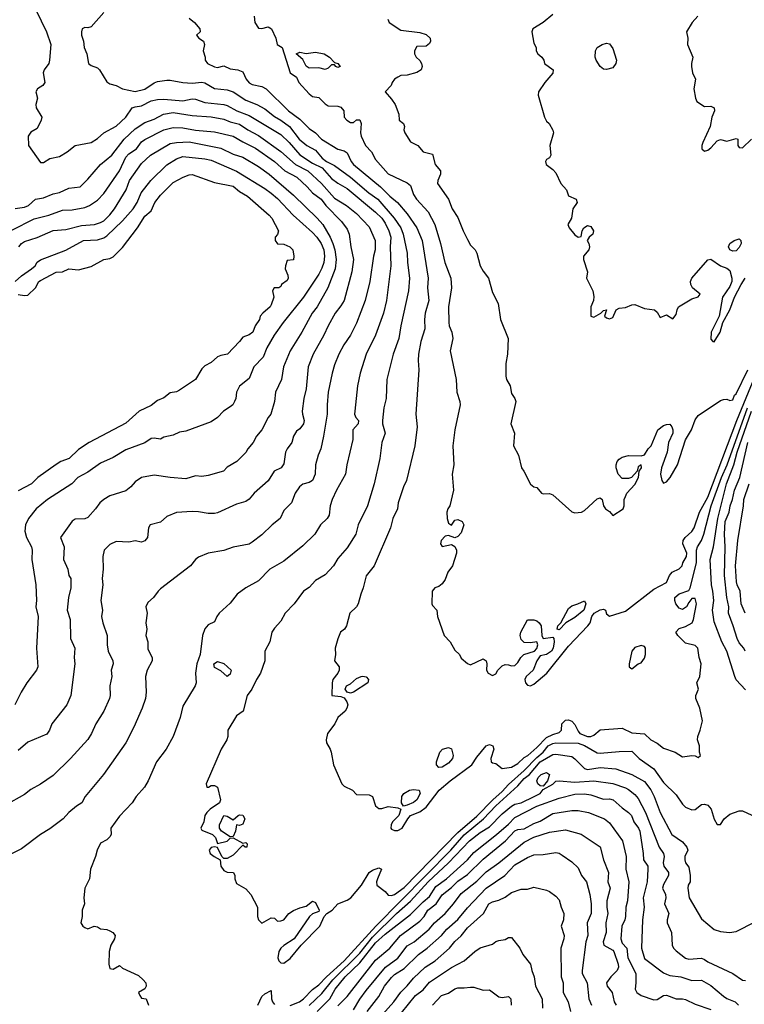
# Model space of a CAD drawing. Header units: metres. Extents: x -46681 to -43747, y -240911 to -237677.
# Tile 275 of 656: x -45335 to -45220, y -239890 to -239735. Entities that reach past the tile are written whole.
import ezdxf

# ---------------------------------------------------------------- set-up
doc = ezdxf.new("R2010")
doc.units = ezdxf.units.M
doc.layers.add('CONTOUR_INDEX', color=1, linetype='Continuous')
doc.layers.add('CONTOUR_INTER', color=3, linetype='Continuous')

msp = doc.modelspace()

# ---------------------------------------------------------------- linework, layer by layer
at = {"layer": 'CONTOUR_INDEX'}
for points, elevation in [([(-45321.6, -239733.44), (-45323.6, -239735.75), (-45324.1, -239735.9), (-45324.6, -239735.83), (-45324.99, -239736.02), (-45325.13, -239736.52), (-45325.09, -239737.02), (-45324.79, -239738.02), (-45324.68, -239739.02), (-45324.28, -239740.02), (-45323.98, -239741.52), (-45323.6, -239741.84), (-45322.6, -239742.21), (-45322.28, -239742.52), (-45321.1, -239744.41), (-45320.6, -239744.74), (-45319.6, -239745.02), (-45318.6, -239745.56), (-45316.6, -239745.95), (-45315.1, -239745.59), (-45313.6, -239744.6), (-45313.1, -239744.4), (-45311.6, -239744.19), (-45311.1, -239744.16), (-45309.1, -239744.53), (-45307.6, -239744.63), (-45306.1, -239744.48), (-45305.6, -239744.59), (-45304.1, -239745.49), (-45302.1, -239745.72), (-45301.1, -239746), (-45299.1, -239747.34), (-45297.36, -239748.02), (-45296.1, -239748.69), (-45294.6, -239749.91), (-45293.6, -239750.5), (-45292.24, -239751.52), (-45290.67, -239753.52), (-45289.48, -239754.52), (-45288.1, -239755.24), (-45287.06, -239756.52), (-45286.37, -239757.02), (-45285.1, -239757.66), (-45282.6, -239759.51), (-45279.68, -239762.02), (-45278.24, -239763.02), (-45275.67, -239766.02), (-45274.64, -239767.52), (-45274.25, -239768.52), (-45273.59, -239771.52), (-45273.55, -239773.02), (-45273.23, -239775.52), (-45273.41, -239777.52), (-45274.63, -239783.02), (-45274.94, -239785.02), (-45275.85, -239787.52), (-45276.84, -239791.52), (-45276.91, -239794.52), (-45277.3, -239796.02), (-45277.52, -239798.02), (-45277.52, -239798.52), (-45277.1, -239800.02), (-45277.64, -239801.52), (-45277.93, -239804.02), (-45278.84, -239808.02), (-45279.9, -239811.52), (-45281.36, -239814.52), (-45281.71, -239816.02), (-45283.1, -239818.15), (-45284.6, -239819.84), (-45285.26, -239821.02), (-45286.6, -239822.46), (-45288.1, -239823.31), (-45289.1, -239824.46), (-45289.99, -239825.02), (-45291.47, -239827.02), (-45292.88, -239828.52), (-45293.6, -239829.76), (-45294.6, -239830.87), (-45295.01, -239831.52), (-45295.34, -239833.02), (-45296.12, -239834.52), (-45296.14, -239836.02), (-45296.81, -239838.02), (-45297.45, -239839.02), (-45298.15, -239840.52), (-45298.89, -239841.52), (-45299.57, -239844.02), (-45300.6, -239844.77), (-45301.96, -239847.02), (-45301.99, -239848.02), (-45302.12, -239848.52), (-45303, -239850.02), (-45305.37, -239855.52), (-45305.27, -239856.02), (-45305, -239856.02), (-45304.6, -239855.78), (-45304.1, -239855.78), (-45303.6, -239856.01), (-45303.12, -239858.02), (-45303.31, -239858.52), (-45304.78, -239859.52), (-45305.27, -239860.02), (-45305.6, -239860.52), (-45305.75, -239861.52), (-45306.22, -239862.52), (-45306.1, -239862.83), (-45304.4, -239863.52), (-45303.93, -239864.02), (-45303.6, -239864.93), (-45302.1, -239864.56), (-45301.6, -239864.11), (-45301.1, -239864.07), (-45299.6, -239864.89), (-45299.1, -239864.81), (-45298.93, -239865.02), (-45298.99, -239865.52), (-45299.22, -239865.52), (-45299.6, -239865.2), (-45301.1, -239866.8), (-45302.1, -239867.32), (-45302.6, -239867.32), (-45302.94, -239867.02), (-45303.6, -239865.6), (-45304.1, -239865.46), (-45304.6, -239865.58), (-45304.9, -239866.02), (-45304.75, -239866.52), (-45304.13, -239867.02), (-45303.16, -239867.52), (-45303.08, -239868.52), (-45302.6, -239869.21), (-45302.1, -239869.46), (-45301.08, -239869.52), (-45300.85, -239870.02), (-45300.84, -239870.52), (-45300.6, -239871.27), (-45299.1, -239872.12), (-45298.34, -239873.02), (-45297.28, -239875.02), (-45297.27, -239876.52), (-45297.12, -239877.02), (-45296.6, -239877.53), (-45295.1, -239876.71), (-45294.6, -239876.76), (-45294.1, -239877.23), (-45293.6, -239877.21), (-45293.1, -239877.01), (-45292.31, -239876.02), (-45291.6, -239875.57), (-45290.6, -239875.13), (-45289.6, -239874.87), (-45288.6, -239874.09), (-45288.1, -239874.26), (-45287.51, -239875.52), (-45287.6, -239875.71), (-45288.6, -239876.06), (-45289.07, -239876.52), (-45291.5, -239880.02), (-45293.1, -239881.07), (-45293.58, -239881.52), (-45293.89, -239882.02), (-45294.08, -239883.02), (-45293.93, -239883.52), (-45293.6, -239883.82), (-45293.1, -239883.86), (-45292.1, -239883.15), (-45290.35, -239881.02), (-45287.44, -239878.02), (-45286.74, -239876.52), (-45286.33, -239876.02), (-45285.47, -239875.52), (-45284.6, -239874.49), (-45283.1, -239873.94), (-45282.53, -239873.52), (-45280.84, -239871.52), (-45279.64, -239869.52), (-45279.1, -239869.15), (-45278.1, -239868.82), (-45277.7, -239869.02), (-45278.31, -239870.52), (-45278.46, -239871.02), (-45278.43, -239871.52), (-45277.12, -239872.52), (-45276.6, -239873.13), (-45276.1, -239873.19), (-45275.6, -239873), (-45274.1, -239871.91), (-45265.6, -239863.22), (-45262.6, -239860.64), (-45260.05, -239858.02), (-45258.6, -239856.74), (-45257.6, -239855.59), (-45255.1, -239853.39), (-45253.1, -239851.36), (-45252.1, -239850.52), (-45251.33, -239849.52), (-45250.6, -239849.1), (-45250.1, -239849.01), (-45246.6, -239849.09), (-45245.6, -239849.43), (-45243.6, -239850.6), (-45243.1, -239850.65), (-45240.1, -239850.38), (-45238.1, -239850.36), (-45236.93, -239851.52), (-45234.6, -239853.15), (-45233.1, -239855.3), (-45231.1, -239857.23), (-45230.1, -239858.72), (-45229.6, -239859.19), (-45228.6, -239859.61), (-45228.1, -239859.58), (-45227.1, -239858.78), (-45226.6, -239858.72), (-45226.1, -239858.9), (-45225.57, -239859.52), (-45225.1, -239861.1), (-45224.6, -239861.93), (-45224.1, -239861.95), (-45223.5, -239861.02), (-45222.6, -239860.32), (-45221.1, -239859.8), (-45220.6, -239859.79), (-45219.1, -239860.46)], 75), ([(-45227.68, -239734.02), (-45228.58, -239735.02), (-45229.47, -239736.52), (-45229.22, -239737.52), (-45229.31, -239738.52), (-45228.44, -239740.52), (-45228.67, -239741.52), (-45228.65, -239742.02), (-45228.5, -239743.02), (-45228.05, -239744.02), (-45228.28, -239745.52), (-45228.04, -239747.02), (-45227.84, -239747.52), (-45226.6, -239748.33), (-45225.6, -239748.29), (-45225.1, -239748.52), (-45225.01, -239749.02), (-45225.46, -239750.02), (-45225.7, -239751.52), (-45226.89, -239754.02), (-45227.04, -239754.52), (-45227.01, -239755.02), (-45226.6, -239755.41), (-45226.1, -239755.26), (-45225.6, -239754.89), (-45224.6, -239753.74), (-45224.1, -239753.58), (-45223.1, -239753.84), (-45221.6, -239753.4), (-45221.35, -239753.52), (-45221.33, -239754.52), (-45221.1, -239754.82), (-45220.6, -239754.88), (-45219.18, -239753.52)], 70), ([(-45335.58, -239776.02), (-45334.6, -239775.12), (-45332.99, -239774.02), (-45332.45, -239773.52), (-45332.1, -239772.97), (-45331.6, -239772.59), (-45327.6, -239771.08), (-45324.81, -239769.52), (-45322.6, -239769.44), (-45321.6, -239769.13), (-45321.1, -239768.8), (-45318.6, -239766.4), (-45316.93, -239764.52), (-45316.32, -239763.52), (-45315.67, -239762.02), (-45314.14, -239760.02), (-45311.6, -239757.55), (-45310.1, -239756.59), (-45309.1, -239756.26), (-45305.6, -239756.6), (-45304.6, -239756.83), (-45300.6, -239758.56), (-45296.1, -239761.33), (-45295.1, -239762.06), (-45294.1, -239762.89), (-45291.62, -239765.52), (-45288.6, -239768.25), (-45287.89, -239769.02), (-45287.22, -239770.02), (-45286.78, -239771.02), (-45286.7, -239772.02), (-45286.81, -239773.02), (-45287.1, -239773.92), (-45287.6, -239774.87), (-45289.98, -239778.52), (-45293.21, -239782.52), (-45294.66, -239784.52), (-45295.79, -239786.52), (-45296.4, -239788.02), (-45297.84, -239789.52), (-45298.6, -239791.36), (-45300.1, -239792.57), (-45300.58, -239793.52), (-45300.72, -239794.52), (-45300.92, -239795.02), (-45301.2, -239795.52), (-45301.6, -239795.86), (-45302.63, -239796.52), (-45303.62, -239797.52), (-45304.6, -239798.21), (-45308.6, -239799.73), (-45309.6, -239799.86), (-45310.6, -239800.34), (-45312.1, -239800.68), (-45312.6, -239800.98), (-45313.6, -239800.83), (-45314.1, -239800.89), (-45315.1, -239801.57), (-45318.1, -239802.66), (-45320.1, -239803.85), (-45322.1, -239804.75), (-45324.1, -239806.2), (-45325.68, -239807.02), (-45326.64, -239808.02), (-45330.5, -239810.52), (-45332.27, -239812.02), (-45333.48, -239813.52), (-45333.96, -239814.52), (-45334.07, -239815.52), (-45333.82, -239816.52), (-45332.99, -239818.02), (-45332.89, -239818.52), (-45332.96, -239820.02), (-45332.31, -239824.02), (-45332.24, -239826.52), (-45332.33, -239827.52), (-45331.94, -239829.02), (-45332.24, -239834.02), (-45332.01, -239837.02), (-45332.22, -239837.52), (-45333.75, -239839.52), (-45334.66, -239841.02), (-45335.62, -239843.02)], 80), ([(-45220.1, -239840.64), (-45221.6, -239839.03), (-45221.83, -239838.52), (-45223.06, -239834.52), (-45223.85, -239833.02), (-45225.1, -239829.85), (-45225.34, -239828.02), (-45225.12, -239826.52), (-45225.27, -239825.02), (-45225.52, -239824.02), (-45225.73, -239820.02), (-45225.17, -239818.02), (-45224.48, -239813.52), (-45223.11, -239808.02), (-45221.99, -239805.02), (-45221.46, -239803.02), (-45219.15, -239796.52)], 75), ([(-45300.33, -239860.52), (-45300.1, -239860.39), (-45299.6, -239860.45), (-45299.28, -239861.02), (-45299.6, -239861.91), (-45300.1, -239862.09), (-45300.6, -239861.99), (-45300.76, -239863.02), (-45301.1, -239863.83), (-45301.6, -239863.91), (-45302.99, -239863.02), (-45303.31, -239862.52), (-45303.3, -239862.02), (-45302.6, -239860.53), (-45302.1, -239860.63), (-45301.1, -239861.21), (-45300.33, -239860.52)], 75), ([(-45282.1, -239891.27), (-45281.1, -239889.57), (-45280.1, -239888.2), (-45277.04, -239884.52), (-45275.1, -239883.09), (-45273.6, -239881.16), (-45272.49, -239880.52), (-45270.12, -239878.52), (-45269.32, -239877.52), (-45267.63, -239876.02), (-45266.29, -239874.52), (-45265.1, -239872.87), (-45262.6, -239870.93), (-45261.1, -239869.44), (-45259.1, -239868), (-45255.1, -239864.72), (-45253.6, -239863.96), (-45251.1, -239863.13), (-45248.6, -239862.78), (-45246.1, -239863.47), (-45243.1, -239865.49), (-45242.59, -239867.52), (-45241.8, -239869.52), (-45241.87, -239871.02), (-45241.54, -239872.02), (-45242.07, -239874.02), (-45242.05, -239875.02), (-45241.87, -239876.02), (-45242.2, -239877.52), (-45242.13, -239879.02), (-45242.62, -239880.52), (-45242.52, -239881.02), (-45241.1, -239881.82), (-45240.93, -239882.02), (-45240.25, -239884.02), (-45240.2, -239884.52), (-45240.41, -239885.02), (-45241.43, -239886.02), (-45242.08, -239887.02), (-45241.99, -239887.52), (-45241.19, -239888.52), (-45240.9, -239890.02), (-45240.58, -239890.52)], 80)]:
    msp.add_lwpolyline(points, dxfattribs=dict(at, elevation=elevation))
at = {"layer": 'CONTOUR_INTER'}
for points, elevation in [([(-45332.32, -239733.02), (-45330.63, -239736.52), (-45329.94, -239738.52), (-45330.14, -239741.02), (-45330.25, -239741.52), (-45331.03, -239742.52), (-45331.18, -239743.02), (-45330.92, -239744.52), (-45331.22, -239745.02), (-45332.07, -239745.52), (-45332.3, -239746.02), (-45332.06, -239747.02), (-45332.32, -239748.02), (-45332.26, -239748.52), (-45331.37, -239750.02), (-45331.47, -239750.52), (-45332.1, -239751.83), (-45333.1, -239752.38), (-45333.56, -239753.02), (-45333.46, -239754.52), (-45331.6, -239757.18), (-45331.1, -239757.22), (-45330.1, -239756.58), (-45328.6, -239756.24), (-45327.39, -239755.52), (-45326.1, -239754.48), (-45323.6, -239754.01), (-45322.6, -239753.4), (-45321.6, -239752.51), (-45319.6, -239751.42), (-45318.1, -239750.02), (-45317.1, -239748.57), (-45316.6, -239748.36), (-45315.6, -239748.22), (-45314.1, -239747.46), (-45313.1, -239747.23), (-45312.1, -239747.19), (-45309.1, -239747.43), (-45307.6, -239747.14), (-45307.1, -239747.18), (-45305.6, -239747.7), (-45302.6, -239748.01), (-45302.1, -239748.16), (-45300.52, -239749.02), (-45298.6, -239749.75), (-45293.6, -239752.74), (-45292.27, -239754.02), (-45290.6, -239755.96), (-45288.6, -239757.29), (-45287.05, -239758.02), (-45285.6, -239759.74), (-45284.6, -239760.47), (-45283.1, -239761.31), (-45278.6, -239765.07), (-45277.62, -239766.02), (-45277.1, -239766.77), (-45276.5, -239768.02), (-45276.22, -239769.02), (-45276.3, -239770.52), (-45276.19, -239773.52), (-45276.9, -239779.02), (-45277.36, -239781.02), (-45278.6, -239784.52), (-45280.08, -239787.52), (-45281.06, -239790.52), (-45281.46, -239792.52), (-45281.9, -239796.52), (-45281.92, -239797.02), (-45281.75, -239797.52), (-45281.32, -239798.02), (-45281.34, -239798.52), (-45282.22, -239799.52), (-45282.22, -239801.02), (-45283.17, -239805.02), (-45283.39, -239806.52), (-45284.79, -239809.02), (-45285.49, -239810.52), (-45285.77, -239811.52), (-45285.96, -239813.02), (-45286.27, -239813.52), (-45287.34, -239814.52), (-45288.19, -239816.02), (-45290.1, -239817.85), (-45293.1, -239820.25), (-45295.34, -239821.52), (-45297.1, -239823.4), (-45299.1, -239824.51), (-45300.5, -239825.52), (-45301.6, -239826.92), (-45303.33, -239828.52), (-45303.72, -239829.02), (-45304.1, -239829.89), (-45305.1, -239830.37), (-45305.6, -239831), (-45305.96, -239832.02), (-45306.33, -239835.02), (-45306.89, -239836.52), (-45307.07, -239838.02), (-45306.98, -239839.52), (-45307.14, -239840.02), (-45309.1, -239843.2), (-45309.51, -239845.02), (-45310.6, -239848.02), (-45311.73, -239850.02), (-45313.26, -239852.02), (-45314.58, -239855.02), (-45315.17, -239856.02), (-45316.47, -239857.52), (-45317.11, -239858.52), (-45319.1, -239860.6), (-45320.46, -239862.52), (-45320.42, -239863.52), (-45320.6, -239863.89), (-45321.1, -239864.37), (-45322.1, -239864.91), (-45322.63, -239866.02), (-45322.88, -239867.02), (-45323.67, -239869.02), (-45323.82, -239870.52), (-45324.57, -239872.02), (-45324.75, -239873.52), (-45324.62, -239874.52), (-45324.99, -239875.52), (-45325.01, -239876.52), (-45325.19, -239877.52), (-45324.91, -239878.02), (-45324.6, -239878.26), (-45324.1, -239878.44), (-45323.1, -239878.05), (-45322.6, -239878.12), (-45322.1, -239878.46), (-45321.1, -239878.57), (-45320.6, -239878.78), (-45320.17, -239879.02), (-45319.78, -239879.52), (-45319.88, -239880.02), (-45320.47, -239881.02), (-45320.71, -239882.02), (-45320.79, -239884.02), (-45320.6, -239884.71), (-45320.1, -239884.84), (-45319.1, -239884.27), (-45318.6, -239884.7), (-45316.1, -239885.86), (-45315.37, -239886.52), (-45314.95, -239887.02), (-45314.86, -239887.52), (-45315.1, -239887.97), (-45316.08, -239888.52), (-45315.9, -239889.02), (-45315.6, -239889.42), (-45314.86, -239889.52), (-45314.51, -239890.52)], 76), ([(-45308.1, -239734.38), (-45307.22, -239735.02), (-45306.38, -239736.02), (-45306.35, -239736.52), (-45306.93, -239737.02), (-45306.58, -239737.52), (-45305.8, -239738.02), (-45305.66, -239738.52), (-45305.89, -239739.52), (-45305.53, -239740.52), (-45305.54, -239741.02), (-45305.21, -239741.52), (-45304.1, -239742.06), (-45303.6, -239742.16), (-45302.6, -239741.92), (-45301.6, -239742.35), (-45300.38, -239742.52), (-45299.6, -239742.84), (-45299.05, -239744.02), (-45298.6, -239744.6), (-45298.1, -239744.86), (-45296.6, -239745.18), (-45295.91, -239745.52), (-45292.39, -239749.02), (-45290.6, -239750.36), (-45289.1, -239751.83), (-45288.1, -239752.48), (-45287.18, -239753.52), (-45284.6, -239755.11), (-45283.6, -239755.36), (-45283.1, -239755.69), (-45282.48, -239757.02), (-45282.11, -239757.52), (-45277.84, -239761.02), (-45276.35, -239762.52), (-45275.15, -239763.52), (-45273.6, -239765.3), (-45272.08, -239767.52), (-45271.23, -239769.52), (-45270.29, -239775.52), (-45270.38, -239777.02), (-45270.21, -239779.02), (-45270.76, -239781.02), (-45270.88, -239782.02), (-45270.83, -239783.52), (-45271.48, -239785.52), (-45271.82, -239787.52), (-45271.88, -239788.52), (-45271.77, -239790.02), (-45272.25, -239797.02), (-45272.01, -239799.02), (-45272.41, -239802.02), (-45273.71, -239807.52), (-45274.2, -239808.52), (-45275.02, -239811.02), (-45275.13, -239812.02), (-45275.88, -239813.52), (-45276.27, -239815.02), (-45278.82, -239821.02), (-45280.1, -239822.59), (-45280.55, -239824.52), (-45280.96, -239825.52), (-45281.34, -239827.02), (-45281.64, -239827.52), (-45282.67, -239828.52), (-45283.2, -239830.52), (-45283.5, -239831.02), (-45284.14, -239831.52), (-45284.6, -239832.57), (-45285.02, -239834.02), (-45284.96, -239835.02), (-45285.08, -239836.02), (-45284.37, -239837.02), (-45284.38, -239837.52), (-45284.6, -239838.02), (-45285.35, -239839.02), (-45285.47, -239839.52), (-45285.5, -239841.52), (-45284.1, -239841.71), (-45283.6, -239841.92), (-45283.13, -239842.52), (-45283.02, -239843.02), (-45283.13, -239843.52), (-45283.42, -239844.02), (-45284.6, -239845.02), (-45285.04, -239846.02), (-45286.21, -239847.52), (-45286.42, -239848.52), (-45286.36, -239849.02), (-45285.78, -239850.02), (-45285.63, -239850.52), (-45285.28, -239852.52), (-45283.94, -239855.52), (-45283.6, -239855.86), (-45282.27, -239856.52), (-45281.6, -239857.21), (-45279.6, -239857.26), (-45279.11, -239857.52), (-45278.6, -239858.97), (-45278.1, -239859.4), (-45277.6, -239859.39), (-45276.6, -239859.11), (-45275.1, -239859.29), (-45274.6, -239859.52), (-45274.94, -239860.52), (-45275.91, -239861.52), (-45276.14, -239862.02), (-45276.19, -239862.52), (-45276.1, -239862.68), (-45275.6, -239862.89), (-45275.1, -239862.87), (-45274.39, -239862.52), (-45273.52, -239861.02), (-45273.1, -239860.54), (-45271.6, -239859.95), (-45270.6, -239859.22), (-45268.56, -239856.52), (-45266.82, -239855.02), (-45263.38, -239852.52), (-45262.6, -239851.3), (-45261.1, -239849.5), (-45260.6, -239849.27), (-45260.08, -239849.52), (-45259.93, -239850.02), (-45260.41, -239851.52), (-45260.31, -239852.02), (-45260.1, -239852.2), (-45259.6, -239852.31), (-45258.6, -239853.07), (-45257.1, -239852.89), (-45256.1, -239852.31), (-45255.1, -239851.34), (-45254.56, -239851.02), (-45253.1, -239849.75), (-45251.6, -239848.17), (-45250.6, -239847.68), (-45249.6, -239847.41), (-45249.23, -239847.02), (-45249.18, -239846.02), (-45248.6, -239845.41), (-45248.1, -239845.37), (-45247.6, -239845.61), (-45247.1, -239846.14), (-45246.6, -239847.19), (-45246.31, -239847.52), (-45245.1, -239848), (-45244.6, -239848.02), (-45244.1, -239847.8), (-45243.1, -239846.96), (-45239.6, -239846.7), (-45238.1, -239847.45), (-45236.1, -239847.59), (-45235.1, -239848.57), (-45234.1, -239849.05), (-45233.1, -239849.89), (-45231.24, -239850.52), (-45230.1, -239851.23), (-45228.6, -239851.01), (-45228.1, -239851.08), (-45227.6, -239851.35), (-45227.23, -239851.02), (-45227.4, -239850.52), (-45227.42, -239849.52), (-45227.69, -239848.52), (-45227.67, -239848.02), (-45227.28, -239847.02), (-45226.91, -239845.52), (-45227.36, -239843.52), (-45227.99, -239842.02), (-45227.96, -239841.52), (-45227.57, -239840.52), (-45227.83, -239839.52), (-45227.33, -239838.52), (-45227.15, -239836.52), (-45227.44, -239835.52), (-45227.67, -239834.02), (-45228.1, -239833.62), (-45229.6, -239833.25), (-45230.82, -239832.02), (-45231.13, -239831.52), (-45230.6, -239830.95), (-45229.6, -239830.6), (-45228.55, -239830.02), (-45228.32, -239829.52), (-45227.88, -239827.02), (-45228.1, -239826.2), (-45228.6, -239826.18), (-45229.1, -239826.79), (-45229.47, -239827.52), (-45230.1, -239827.91), (-45230.6, -239827.7), (-45231.16, -239827.02), (-45231.32, -239826.52), (-45231.27, -239826.02), (-45230.6, -239825.46), (-45229.1, -239824.94), (-45228.85, -239824.52), (-45227.89, -239820.52), (-45227.86, -239818.52), (-45227.7, -239818.02), (-45227.09, -239817.02), (-45226.72, -239816.02), (-45225.56, -239811.52), (-45223.91, -239807.02), (-45223.02, -239805.02), (-45219.81, -239796.02)], 74), ([(-45297.83, -239734.02), (-45297.7, -239735.02), (-45297.1, -239735.93), (-45296.6, -239735.98), (-45295.6, -239735.73), (-45295.06, -239736.02), (-45294.39, -239737.52), (-45294.15, -239738.52), (-45293.39, -239739.02), (-45292.12, -239743.02), (-45291.1, -239743.71), (-45290.77, -239744.52), (-45289.1, -239746.32), (-45288.6, -239746.73), (-45287.6, -239746.9), (-45286.6, -239747.93), (-45286.1, -239748.21), (-45284.6, -239748.27), (-45284.1, -239748.43), (-45283.65, -239749.02), (-45283.58, -239750.02), (-45283.13, -239750.52), (-45282.6, -239750.84), (-45282.1, -239750.85), (-45281.6, -239750.42), (-45281.1, -239750.45), (-45280.91, -239751.02), (-45280.97, -239752.52), (-45280.87, -239753.02), (-45280.18, -239754.52), (-45279.23, -239755.52), (-45278.6, -239756.7), (-45276.6, -239758.99), (-45273.6, -239760.43), (-45273.1, -239760.84), (-45272.6, -239762.25), (-45272.15, -239763.02), (-45270.29, -239765.02), (-45269.22, -239767.02), (-45268.34, -239770.02), (-45267.68, -239773.02), (-45266.73, -239775.52), (-45266.61, -239777.02), (-45267.08, -239780.02), (-45267.04, -239782.52), (-45266.99, -239783.02), (-45266.58, -239784.02), (-45266.42, -239785.02), (-45266.8, -239787.02), (-45265.88, -239791.52), (-45265.78, -239793.52), (-45265.27, -239795.02), (-45265.22, -239795.52), (-45266.1, -239799.47), (-45266.4, -239802.02), (-45266.22, -239805.02), (-45266.5, -239806.52), (-45266.28, -239809.02), (-45266.87, -239811.52), (-45267.21, -239812.02), (-45267.36, -239812.52), (-45267.27, -239813.52), (-45267.1, -239814.24), (-45266.6, -239814.58), (-45266.1, -239813.77), (-45265.6, -239813.66), (-45264.92, -239814.02), (-45264.66, -239814.52), (-45265.1, -239815.81), (-45265.6, -239816.38), (-45266.1, -239816.58), (-45267.1, -239816.19), (-45267.6, -239816.32), (-45268.23, -239817.02), (-45268.35, -239817.52), (-45268.1, -239817.94), (-45266.6, -239817.62), (-45266.1, -239817.98), (-45265.84, -239818.52), (-45265.84, -239819.02), (-45266.46, -239821.02), (-45267.21, -239822.02), (-45267.6, -239823.16), (-45268.1, -239823.88), (-45268.6, -239824.27), (-45269.23, -239824.52), (-45269.66, -239825.02), (-45269.69, -239827.02), (-45269.6, -239827.29), (-45268.95, -239828.02), (-45268.8, -239829.02), (-45267.74, -239832.02), (-45266.84, -239833.02), (-45266.1, -239834.36), (-45265.35, -239835.02), (-45265.1, -239835.61), (-45264.1, -239836.46), (-45263.6, -239836.67), (-45261.6, -239835.72), (-45261.15, -239836.02), (-45261.04, -239836.52), (-45261.07, -239837.52), (-45260.82, -239838.02), (-45260.1, -239838.35), (-45259.6, -239838.11), (-45259.26, -239837.52), (-45258.6, -239836.86), (-45258.1, -239836.65), (-45257.6, -239836.66), (-45257.1, -239836.83), (-45256.6, -239836.78), (-45256.1, -239836.3), (-45255.65, -239835.52), (-45255.19, -239835.02), (-45253.49, -239834.52), (-45253.1, -239834.09), (-45252.95, -239833.52), (-45253.1, -239833.03), (-45254.1, -239833.2), (-45255.1, -239833.12), (-45255.6, -239832.69), (-45255.77, -239832.02), (-45255.62, -239831.52), (-45254.6, -239829.56), (-45253.6, -239829.54), (-45253.1, -239829.73), (-45252.75, -239830.02), (-45252.44, -239830.52), (-45252.3, -239832.02), (-45252.1, -239832.5), (-45250.6, -239832.3), (-45250.42, -239832.52), (-45250.38, -239833.02), (-45250.51, -239834.02), (-45250.77, -239834.52), (-45251.6, -239835.02), (-45252.6, -239835.27), (-45253.09, -239836.02), (-45253.68, -239837.52), (-45254.79, -239838.52), (-45255.02, -239839.02), (-45254.93, -239839.52), (-45254.6, -239839.92), (-45254.1, -239839.99), (-45253.6, -239839.75), (-45251.51, -239838.02), (-45248.1, -239833.74), (-45245.04, -239830.52), (-45244.7, -239830.02), (-45244.42, -239829.02), (-45244.04, -239828.52), (-45243.1, -239827.96), (-45242.6, -239827.85), (-45242.24, -239828.02), (-45242.1, -239828.59), (-45241.6, -239829), (-45239.1, -239828.2), (-45234.6, -239824.7), (-45232.6, -239823.64), (-45232.13, -239822.52), (-45231.71, -239822.02), (-45230.6, -239821.51), (-45230.15, -239821.02), (-45230.04, -239820.52), (-45229.44, -239819.52), (-45229.4, -239819.02), (-45230.02, -239817.52), (-45229.96, -239817.02), (-45229.68, -239816.52), (-45228.6, -239815.58), (-45228.25, -239815.02), (-45227.4, -239812.52), (-45226.1, -239810.15), (-45221.48, -239798.02), (-45217.15, -239787.52)], 73), ([(-45250.6, -239733.8), (-45252.1, -239735.05), (-45253.74, -239736.02), (-45253.89, -239736.52), (-45253.6, -239738.3), (-45253.24, -239739.02), (-45253.21, -239739.52), (-45252.98, -239740.02), (-45252.32, -239740.52), (-45252.02, -239741.02), (-45251.91, -239741.52), (-45250.51, -239742.52), (-45250.6, -239743.04), (-45251.87, -239744.52), (-45252.85, -239746.02), (-45252.89, -239746.52), (-45251.91, -239750.02), (-45251.6, -239750.64), (-45251.14, -239751.02), (-45250.6, -239752.1), (-45250.5, -239752.52), (-45251.05, -239754.52), (-45250.88, -239756.02), (-45251.1, -239756.43), (-45251.6, -239756.71), (-45251.77, -239757.02), (-45251.66, -239757.52), (-45250.6, -239758.29), (-45250.1, -239758.84), (-45249.33, -239760.52), (-45248.44, -239761.52), (-45248.1, -239762.47), (-45246.88, -239763.02), (-45246.73, -239763.52), (-45247.4, -239764.52), (-45247.63, -239766.02), (-45248.2, -239767.02), (-45247.98, -239767.52), (-45247.1, -239768.65), (-45246.6, -239769.02), (-45246.1, -239768.89), (-45245.94, -239768.02), (-45245.7, -239767.52), (-45245.1, -239767.15), (-45244.6, -239767.32), (-45244.13, -239768.02), (-45244.28, -239768.52), (-45244.85, -239769.02), (-45245.17, -239769.52), (-45244.88, -239770.02), (-45244.79, -239770.52), (-45244.88, -239771.02), (-45245.74, -239772.02), (-45245.74, -239772.52), (-45245.13, -239774.52), (-45245.25, -239775.52), (-45244.28, -239777.52), (-45244.1, -239778.39), (-45244.15, -239779.02), (-45244.58, -239780.02), (-45244.6, -239781.52), (-45244.1, -239781.68), (-45242.99, -239781.02), (-45242.6, -239780.59), (-45242.1, -239780.51), (-45242.41, -239781.52), (-45242.1, -239781.79), (-45241.6, -239781.92), (-45241.1, -239781.74), (-45240.55, -239780.52), (-45240.1, -239780.24), (-45239.1, -239780.13), (-45238.1, -239779.72), (-45237.6, -239779.65), (-45236.1, -239780.29), (-45234.5, -239780.52), (-45234.1, -239780.9), (-45233.6, -239781.7), (-45232.6, -239781.32), (-45231.6, -239781.92), (-45231.1, -239781.27), (-45230.95, -239780.52), (-45230.71, -239780.02), (-45228.6, -239778.79), (-45227.6, -239778.44), (-45227.28, -239778.02), (-45228.5, -239777.02), (-45228.77, -239776.52), (-45228.8, -239776.02), (-45228.6, -239775.52), (-45226.1, -239772.58), (-45225.6, -239772.47), (-45224.1, -239773.56), (-45223.1, -239773.92), (-45222.6, -239774.3), (-45222.28, -239775.52), (-45222.31, -239776.02), (-45222.6, -239776.84), (-45223.75, -239778.52), (-45224.31, -239781.52), (-45225.54, -239784.02), (-45225.6, -239785.15), (-45225.3, -239785.52), (-45225.1, -239785.58), (-45224.11, -239784.02), (-45223.71, -239782.52), (-45222.6, -239780.49), (-45221.85, -239778.52), (-45220.82, -239776.52), (-45220.15, -239775.52)], 71), ([(-45276.69, -239734.52), (-45276.45, -239735.02), (-45274.6, -239736.25), (-45271.6, -239736.63), (-45270.6, -239736.92), (-45270, -239737.52), (-45269.92, -239738.02), (-45270.1, -239738.35), (-45270.6, -239738.78), (-45272.1, -239738.83), (-45272.47, -239739.52), (-45272.45, -239740.02), (-45272.21, -239740.52), (-45271.6, -239741.04), (-45271.36, -239741.52), (-45271.27, -239742.02), (-45271.42, -239742.52), (-45272.1, -239742.93), (-45273.6, -239743.38), (-45274.6, -239743.42), (-45275.1, -239743.67), (-45275.6, -239744.02), (-45275.99, -239744.52), (-45276.14, -239745.02), (-45277.1, -239746.02), (-45276.1, -239747.15), (-45275.51, -239748.02), (-45274.94, -239749.52), (-45274.9, -239750.52), (-45274.22, -239751.02), (-45274.03, -239751.52), (-45274.15, -239752.02), (-45273.99, -239752.52), (-45273.1, -239753.94), (-45271.94, -239754.52), (-45271.1, -239755.49), (-45269.6, -239755.89), (-45269.19, -239757.52), (-45268.32, -239758.52), (-45268.32, -239759.02), (-45268.77, -239760.02), (-45268.81, -239760.52), (-45267.06, -239763.02), (-45266.48, -239764.52), (-45265.6, -239765.88), (-45264.78, -239768.02), (-45264.1, -239769.4), (-45263.6, -239770.28), (-45262.87, -239771.02), (-45262.6, -239771.52), (-45262.06, -239773.52), (-45261.6, -239774.41), (-45260.78, -239775.52), (-45260.1, -239777.78), (-45259.23, -239779.52), (-45258.84, -239782.02), (-45257.65, -239785.02), (-45257.73, -239787.52), (-45258.03, -239789.02), (-45258.04, -239791.02), (-45257.91, -239791.52), (-45257.34, -239792.52), (-45257.1, -239793.73), (-45256.57, -239794.52), (-45256.45, -239795.02), (-45257.22, -239798.52), (-45256.65, -239800.02), (-45256.78, -239802.02), (-45256, -239803.52), (-45255.55, -239805.52), (-45255.16, -239806.02), (-45254.1, -239808.1), (-45253.6, -239808.49), (-45253.1, -239808.64), (-45252.37, -239809.52), (-45252.1, -239809.62), (-45251.1, -239809.55), (-45250.6, -239809.77), (-45247.6, -239812.45), (-45247.1, -239812.64), (-45246.07, -239812.52), (-45245.6, -239812.28), (-45243.6, -239810.42), (-45243.1, -239810.28), (-45242.76, -239810.52), (-45242.6, -239811.53), (-45242.25, -239812.02), (-45241.6, -239812.44), (-45241.1, -239813.05), (-45239.47, -239812.02), (-45239.32, -239811.52), (-45239.29, -239810.52), (-45239.12, -239810.02), (-45238.86, -239809.52), (-45237.6, -239808.13), (-45237.05, -239807.02), (-45236.95, -239806.02), (-45236.57, -239805.52), (-45236.6, -239805.02), (-45237.1, -239805.33), (-45237.26, -239806.02), (-45238.17, -239807.02), (-45238.6, -239807.22), (-45239.6, -239807.18), (-45240.27, -239806.52), (-45240.56, -239805.52), (-45240.58, -239805.02), (-45240.43, -239804.52), (-45240.1, -239804.14), (-45239.6, -239803.82), (-45238.6, -239803.53), (-45236.6, -239803.6), (-45236.1, -239803.43), (-45235.53, -239802.52), (-45235.05, -239802.02), (-45233.96, -239799.52), (-45233.1, -239798.82), (-45232.6, -239798.64), (-45232.1, -239798.62), (-45231.75, -239799.02), (-45231.59, -239799.52), (-45231.61, -239800.02), (-45232.32, -239801.52), (-45232.52, -239803.02), (-45233.41, -239805.52), (-45233.57, -239806.52), (-45233.37, -239807.52), (-45233.1, -239807.94), (-45232.6, -239807.71), (-45232.01, -239807.02), (-45230.88, -239805.02), (-45229.6, -239801.07), (-45228.68, -239799.52), (-45228.1, -239797.93), (-45227.6, -239797.24), (-45224.1, -239794.85), (-45223.6, -239794.67), (-45223.1, -239794.65), (-45222.6, -239794.86), (-45222.1, -239794.76), (-45221.84, -239794.02), (-45221.6, -239793.78), (-45219.74, -239790.02)], 72), ([(-45242.76, -239738.52), (-45242.1, -239738.29), (-45241.6, -239738.44), (-45241.1, -239739.16), (-45240.5, -239741.02), (-45240.6, -239741.55), (-45241.1, -239742.23), (-45242.1, -239742.48), (-45242.6, -239742.4), (-45243.1, -239741.98), (-45243.72, -239741.02), (-45243.87, -239740.52), (-45243.82, -239739.52), (-45243.59, -239739.02), (-45242.76, -239738.52)], 71), ([(-45291.15, -239740.02), (-45290.6, -239739.76), (-45289.6, -239739.94), (-45288.1, -239739.71), (-45286.75, -239740.02), (-45285.87, -239740.52), (-45285.1, -239741.37), (-45284.6, -239741.51), (-45284.23, -239742.02), (-45284.6, -239742.17), (-45284.91, -239742.02), (-45285.1, -239741.75), (-45285.6, -239741.75), (-45286.1, -239742.27), (-45286.6, -239742.49), (-45287.6, -239742.21), (-45289.1, -239742.27), (-45289.6, -239741.94), (-45290.1, -239740.91), (-45291.15, -239740.02)], 73), ([(-45335.6, -239764.46), (-45334.1, -239764.27), (-45333.5, -239764.02), (-45332.4, -239763.02), (-45331.1, -239762.76), (-45329.6, -239762.13), (-45328.6, -239761.95), (-45327.1, -239761.28), (-45325.34, -239761.02), (-45324.1, -239759.83), (-45322.1, -239757.53), (-45320.29, -239756.02), (-45318.35, -239753.52), (-45316.6, -239751.87), (-45315.1, -239750.88), (-45313.6, -239750.32), (-45312.12, -239749.52), (-45310.6, -239749.3), (-45307.6, -239749.77), (-45304.6, -239749.95), (-45302.6, -239750.34), (-45301.6, -239750.76), (-45300.1, -239751.11), (-45298.82, -239752.02), (-45297.1, -239752.93), (-45293.6, -239755.47), (-45291.26, -239757.52), (-45289.33, -239758.52), (-45287.17, -239760.52), (-45285.1, -239762.83), (-45283.21, -239764.02), (-45281.6, -239765.26), (-45279.6, -239767.35), (-45278.66, -239769.52), (-45278.68, -239771.02), (-45278.96, -239772.02), (-45279.53, -239776.02), (-45280.26, -239779.02), (-45281.6, -239782.63), (-45282.58, -239784.52), (-45283.62, -239786.02), (-45284.43, -239787.52), (-45285.1, -239789.2), (-45285.46, -239790.52), (-45286.08, -239793.52), (-45286.28, -239795.52), (-45286.28, -239797.02), (-45286.86, -239800.52), (-45287.28, -239802.52), (-45287.7, -239803.52), (-45288.11, -239805.02), (-45288.16, -239806.52), (-45288.6, -239807.51), (-45289.1, -239807.85), (-45290.1, -239808.11), (-45290.63, -239808.52), (-45291.31, -239809.52), (-45291.91, -239811.02), (-45293.1, -239812.28), (-45293.7, -239813.52), (-45294.96, -239814.52), (-45296.6, -239816.12), (-45298.1, -239817.28), (-45298.6, -239817.6), (-45301.1, -239818.05), (-45302.6, -239818.59), (-45305.1, -239818.99), (-45306.6, -239819.63), (-45307.08, -239820.02), (-45307.88, -239821.02), (-45312.6, -239824.64), (-45313.01, -239825.02), (-45313.7, -239826.02), (-45314.6, -239826.8), (-45314.91, -239827.52), (-45314.71, -239828.52), (-45314.93, -239830.02), (-45314.8, -239831.02), (-45314.91, -239832.02), (-45314.64, -239833.02), (-45314.6, -239834.2), (-45313.94, -239835.52), (-45313.93, -239836.02), (-45314.73, -239837.52), (-45315, -239838.52), (-45314.86, -239841.02), (-45315, -239842.02), (-45315.52, -239843.52), (-45316.81, -239846.52), (-45318.07, -239849.02), (-45321.65, -239854.02), (-45324.5, -239857.52), (-45325.06, -239858.52), (-45325.92, -239859.02), (-45327.1, -239860.03), (-45328.01, -239861.02), (-45330.1, -239862.62), (-45331.6, -239863.55), (-45334.6, -239865.77), (-45336.6, -239866.8)], 77), ([(-45336.1, -239767.89), (-45332.6, -239766.11), (-45330.26, -239765.52), (-45328.1, -239764.73), (-45326.6, -239764.67), (-45324.6, -239764.31), (-45323.84, -239764.02), (-45322.6, -239763.15), (-45321.6, -239762.09), (-45319.1, -239758.52), (-45318.1, -239756.37), (-45317.6, -239755.81), (-45316.43, -239755.02), (-45315.6, -239753.94), (-45315.1, -239753.54), (-45312.1, -239752), (-45310.6, -239751.67), (-45309.1, -239751.7), (-45307.1, -239752.07), (-45304.1, -239752.35), (-45301.13, -239753.02), (-45299.6, -239753.95), (-45297.6, -239754.91), (-45294.58, -239757.02), (-45292.94, -239758.52), (-45291.07, -239759.52), (-45289.42, -239761.02), (-45288.56, -239762.02), (-45287.2, -239763.02), (-45286.49, -239764.02), (-45284, -239766.52), (-45283.1, -239767.75), (-45282.76, -239768.52), (-45282.54, -239770.52), (-45282.11, -239772.52), (-45282.34, -239774.52), (-45283.6, -239779.02), (-45284.1, -239779.89), (-45284.98, -239781.02), (-45286.1, -239783.03), (-45286.79, -239784.52), (-45288.48, -239787.52), (-45289.25, -239789.52), (-45289.59, -239793.02), (-45289.94, -239794.52), (-45290.2, -239796.52), (-45290.19, -239797.02), (-45289.88, -239798.02), (-45289.98, -239798.52), (-45290.6, -239799.33), (-45291.1, -239799.71), (-45291.6, -239800.51), (-45291.83, -239801.52), (-45292.6, -239802.5), (-45292.84, -239803.02), (-45293.1, -239804.89), (-45293.54, -239805.52), (-45294.65, -239806.02), (-45295.6, -239807.54), (-45297.83, -239809.52), (-45298.6, -239810.49), (-45299.1, -239810.81), (-45300.6, -239811.28), (-45303.6, -239812.63), (-45304.1, -239812.72), (-45305.1, -239812.74), (-45306.6, -239812.46), (-45307.6, -239812.41), (-45310.1, -239812.6), (-45311.6, -239813.23), (-45312.6, -239814.1), (-45314.26, -239814.52), (-45314.51, -239815.02), (-45314.68, -239816.52), (-45315.1, -239817.08), (-45315.6, -239817.26), (-45316.6, -239817.07), (-45317.6, -239817.27), (-45319.6, -239817.14), (-45320.6, -239817.63), (-45321.5, -239818.52), (-45321.71, -239819.52), (-45321.67, -239821.52), (-45321.86, -239823.02), (-45321.75, -239824.02), (-45322.05, -239826.52), (-45321.79, -239828.02), (-45321.96, -239829.02), (-45321.74, -239830.02), (-45321.04, -239832.02), (-45321.04, -239833.52), (-45320.87, -239834.52), (-45320.14, -239836.02), (-45320.12, -239836.52), (-45320.41, -239837.52), (-45320.29, -239838.52), (-45320.6, -239840.02), (-45320.56, -239841.52), (-45320.66, -239842.02), (-45321.6, -239844.02), (-45322.84, -239846.02), (-45323.51, -239847.52), (-45324.1, -239848.47), (-45326.87, -239851.52), (-45329.6, -239854.17), (-45331.6, -239855.57), (-45333.1, -239856.38), (-45334.1, -239857.21), (-45337.1, -239858.88)], 78), ([(-45335.02, -239770.52), (-45334.6, -239769.99), (-45334.1, -239769.72), (-45332.1, -239769.08), (-45329.6, -239767.94), (-45327.6, -239767.82), (-45325.1, -239767.15), (-45323.07, -239767.02), (-45322.1, -239766.71), (-45321.6, -239766.4), (-45320.6, -239765.49), (-45319.88, -239764.52), (-45318.06, -239761.52), (-45317.54, -239760.02), (-45315.6, -239757.36), (-45314.2, -239756.02), (-45311.1, -239754.21), (-45310.1, -239754.02), (-45308.1, -239753.94), (-45303.1, -239754.95), (-45301.1, -239755.88), (-45299.6, -239756.33), (-45297.1, -239757.81), (-45295.43, -239759.02), (-45291.6, -239762.34), (-45287.84, -239766.02), (-45286.97, -239767.02), (-45285.8, -239769.02), (-45285.36, -239770.02), (-45285.04, -239771.02), (-45284.84, -239772.52), (-45285.02, -239774.02), (-45286.16, -239777.02), (-45287.87, -239780.02), (-45288.66, -239781.02), (-45290.25, -239784.02), (-45292.11, -239787.02), (-45293.19, -239789.52), (-45293.47, -239791.52), (-45294.41, -239793.52), (-45294.6, -239795.02), (-45295.19, -239797.02), (-45295.6, -239797.55), (-45296.6, -239799.47), (-45297.42, -239800.52), (-45297.94, -239801.52), (-45298.79, -239802.52), (-45299.1, -239803.07), (-45300.56, -239804.52), (-45302.1, -239805.42), (-45302.68, -239806.02), (-45305.1, -239806.71), (-45306.1, -239806.86), (-45307.1, -239806.79), (-45308.6, -239807.23), (-45311.1, -239807.04), (-45313.6, -239806.65), (-45315.6, -239807.06), (-45316.6, -239807.72), (-45317.29, -239808.52), (-45318.1, -239809.16), (-45320.6, -239809.96), (-45321.6, -239810.52), (-45322.22, -239811.02), (-45322.91, -239812.02), (-45324.1, -239813.35), (-45324.6, -239813.56), (-45326.1, -239813.64), (-45326.6, -239813.96), (-45328.42, -239816.52), (-45327.83, -239818.02), (-45327.94, -239820.02), (-45327.28, -239821.52), (-45327.12, -239822.52), (-45326.78, -239823.02), (-45326.8, -239824.52), (-45327.17, -239826.02), (-45327.39, -239828.02), (-45326.9, -239829.52), (-45326.86, -239832.52), (-45326.14, -239834.02), (-45326.26, -239835.52), (-45326.15, -239836.52), (-45326.79, -239841.52), (-45327.45, -239843.02), (-45329.79, -239846.02), (-45330.19, -239847.02), (-45330.6, -239847.63), (-45333.6, -239848.9), (-45335.1, -239850.23)], 79), ([(-45335.1, -239778.09), (-45334.1, -239778.26), (-45333.6, -239778.17), (-45332.39, -239777.02), (-45331.83, -239776.02), (-45331.6, -239775.86), (-45329.1, -239774.53), (-45328.1, -239774.48), (-45327.1, -239774), (-45325.6, -239774.16), (-45323.6, -239773.67), (-45321.6, -239772.53), (-45320.6, -239772.38), (-45320.1, -239772.1), (-45318.6, -239770.62), (-45316.26, -239767.52), (-45315.1, -239765.67), (-45314.1, -239764.84), (-45313.52, -239763.52), (-45312.6, -239762.38), (-45310.6, -239760.35), (-45309.05, -239759.52), (-45308.1, -239759.13), (-45307.6, -239759.09), (-45304.1, -239760.37), (-45301.1, -239760.92), (-45300.1, -239761.77), (-45298.84, -239762.52), (-45295.43, -239765.52), (-45295.03, -239766.02), (-45293.94, -239768.02), (-45294.1, -239768.61), (-45294.5, -239769.02), (-45294.47, -239769.52), (-45294.1, -239770.06), (-45293.1, -239770.1), (-45292.19, -239770.52), (-45291.71, -239771.02), (-45291.54, -239772.02), (-45291.6, -239772.59), (-45292.6, -239772.7), (-45292.85, -239773.52), (-45292.89, -239774.02), (-45292.46, -239775.02), (-45292.44, -239775.52), (-45292.6, -239775.89), (-45293.51, -239776.52), (-45293.6, -239776.8), (-45293.89, -239777.02), (-45294.63, -239777.02), (-45294.9, -239777.52), (-45294.7, -239778.52), (-45295.1, -239779.7), (-45295.27, -239780.02), (-45296.45, -239781.02), (-45296.84, -239781.52), (-45296.97, -239782.02), (-45297.65, -239783.02), (-45298.04, -239784.02), (-45298.6, -239784.45), (-45299.6, -239784.84), (-45300.1, -239785.52), (-45302.03, -239787.52), (-45303.1, -239787.71), (-45303.6, -239787.95), (-45304.6, -239788.82), (-45305.6, -239789.35), (-45306.1, -239789.84), (-45307.08, -239791.52), (-45309.6, -239793.24), (-45310.1, -239793.49), (-45311.1, -239793.66), (-45312.1, -239794.44), (-45313.1, -239794.83), (-45314.1, -239795.65), (-45316, -239796.52), (-45318.1, -239798.46), (-45323.88, -239801.52), (-45325.6, -239802.63), (-45327.03, -239804.02), (-45328.37, -239804.52), (-45329.1, -239804.97), (-45332.01, -239807.02), (-45333.01, -239808.02), (-45335.1, -239809.15)], 81), ([(-45221.93, -239769.52), (-45221.1, -239769.27), (-45220.86, -239769.52), (-45220.83, -239770.02), (-45221.1, -239770.64), (-45221.6, -239771.17), (-45222.1, -239771.24), (-45222.62, -239771.02), (-45222.83, -239770.52), (-45222.62, -239770.02), (-45221.93, -239769.52)], 71), ([(-45220.17, -239834.52), (-45220.39, -239834.02), (-45221.1, -239833.19), (-45221.46, -239832.52), (-45222.05, -239830.52), (-45222.83, -239828.52), (-45222.78, -239827.52), (-45223.09, -239826.02), (-45223.44, -239822.52), (-45223.36, -239818.02), (-45223.45, -239816.02), (-45223.32, -239814.02), (-45222.68, -239812.52), (-45222.53, -239811.52), (-45222.17, -239810.52), (-45221.85, -239809.02), (-45221, -239807.02), (-45219.78, -239801.52)], 76), ([(-45220.17, -239828.52), (-45220.79, -239827.02), (-45220.97, -239825.02), (-45221.44, -239824.02), (-45221.53, -239823.52), (-45221.68, -239821.02), (-45221.36, -239817.02), (-45220.42, -239811.52), (-45220.41, -239810.52), (-45219.52, -239808.02)], 77), ([(-45246.62, -239827.02), (-45245.6, -239826.55), (-45245.35, -239827.02), (-45245.71, -239828.02), (-45247.1, -239829.2), (-45248.53, -239830.02), (-45249.6, -239831.15), (-45249.92, -239831.02), (-45249.78, -239830.52), (-45249.33, -239830.02), (-45248.1, -239827.74), (-45247.6, -239827.34), (-45246.62, -239827.02)], 73), ([(-45237.6, -239833.92), (-45238.11, -239834.52), (-45238.52, -239836.52), (-45238.54, -239837.02), (-45238.1, -239837.32), (-45237.1, -239836.52), (-45236.6, -239836.35), (-45236.1, -239835.64), (-45235.91, -239835.02), (-45235.96, -239834.02), (-45236.1, -239833.78), (-45236.6, -239833.62), (-45237.6, -239833.92)], 73), ([(-45304.17, -239836.52), (-45303.6, -239836.16), (-45302.6, -239836.48), (-45301.44, -239837.52), (-45301.6, -239838.17), (-45302.1, -239838.51), (-45303.1, -239837.62), (-45304.1, -239837.1), (-45304.17, -239836.52)], 76), ([(-45280.88, -239838.52), (-45280.6, -239838.46), (-45280.1, -239838.59), (-45279.75, -239839.02), (-45279.83, -239839.52), (-45282.1, -239840.98), (-45282.6, -239841.14), (-45283.1, -239841), (-45283.44, -239840.52), (-45283.21, -239840.02), (-45282.6, -239839.68), (-45281.6, -239838.84), (-45280.88, -239838.52)], 74), ([(-45268.02, -239850.02), (-45267.1, -239849.75), (-45266.6, -239849.99), (-45266.32, -239851.02), (-45266.45, -239851.52), (-45267.1, -239852.23), (-45268.1, -239852.88), (-45268.6, -239852.9), (-45268.99, -239852.52), (-45268.96, -239852.02), (-45268.44, -239850.52), (-45268.02, -239850.02)], 74), ([(-45292.1, -239890.58), (-45290.65, -239890.02), (-45289.99, -239889.52), (-45288.6, -239888.07), (-45287.6, -239887.3), (-45286.37, -239886.02), (-45283.6, -239883.53), (-45278.55, -239878.02), (-45266.73, -239866.02), (-45264.6, -239863.6), (-45261.53, -239861.02), (-45259.6, -239858.99), (-45256.1, -239855.82), (-45255.1, -239854.67), (-45254.3, -239854.02), (-45252.6, -239852.04), (-45250.6, -239850.89), (-45250.1, -239850.79), (-45247.6, -239851.19), (-45247.1, -239851.53), (-45245.6, -239853.1), (-45245.1, -239853.23), (-45243.1, -239852.92), (-45240.6, -239853.13), (-45238.1, -239854.04), (-45236.1, -239855.13), (-45235.1, -239856.44), (-45234.55, -239857.52), (-45233.61, -239860.02), (-45231.77, -239863.52), (-45230.1, -239864.7), (-45229.41, -239865.52), (-45229.25, -239866.02), (-45229.74, -239867.02), (-45229.73, -239867.52), (-45229.6, -239868.02), (-45229.1, -239868.7), (-45228.85, -239870.02), (-45228.89, -239871.02), (-45229.17, -239871.52), (-45229.26, -239872.02), (-45229.02, -239873.52), (-45227.1, -239876.87), (-45225.1, -239878.58), (-45224.1, -239878.86), (-45222.65, -239879.02), (-45221.6, -239878.86), (-45218.6, -239877.33)], 76), ([(-45252.41, -239854.02), (-45251.6, -239853.72), (-45251.09, -239854.02), (-45251.45, -239855.02), (-45252.1, -239855.87), (-45252.6, -239855.8), (-45252.98, -239855.52), (-45253.14, -239855.02), (-45252.92, -239854.52), (-45252.41, -239854.02)], 77), ([(-45289.1, -239890.56), (-45287.1, -239888.69), (-45285.38, -239886.52), (-45281.1, -239882.3), (-45279.1, -239879.76), (-45275.29, -239876.02), (-45273.1, -239874.09), (-45270.28, -239871.02), (-45267.08, -239868.02), (-45263.74, -239864.52), (-45262.1, -239863.22), (-45260.6, -239862.31), (-45258.6, -239860.23), (-45257.1, -239859.03), (-45256.6, -239858.75), (-45255.6, -239858.49), (-45253.53, -239857.52), (-45252.61, -239857.02), (-45252.1, -239856.4), (-45250.6, -239855.55), (-45250.1, -239855.09), (-45249.6, -239855.03), (-45247.1, -239855.24), (-45244.1, -239855.03), (-45241.1, -239855.47), (-45239.1, -239856.13), (-45238.6, -239856.4), (-45237.6, -239857.21), (-45237.1, -239857.82), (-45235.91, -239860.02), (-45233.76, -239865.52), (-45233.09, -239866.52), (-45232.99, -239867.02), (-45233.12, -239868.02), (-45233.02, -239868.52), (-45232.32, -239869.52), (-45232.28, -239870.02), (-45233.1, -239871.43), (-45233.24, -239872.02), (-45232.75, -239873.02), (-45232.7, -239873.52), (-45232.93, -239874.52), (-45232.27, -239876.02), (-45232.52, -239877.02), (-45232.51, -239877.52), (-45231.81, -239879.02), (-45231.7, -239881.02), (-45231.51, -239881.52), (-45231.1, -239881.92), (-45229.6, -239883.09), (-45229.1, -239883.24), (-45227.1, -239883.11), (-45226.6, -239883.29), (-45226.1, -239883.66), (-45222.1, -239885.53), (-45220.6, -239886.56), (-45220.1, -239886.62)], 77), ([(-45287.84, -239891.52), (-45285.84, -239889.52), (-45285, -239888.02), (-45283.42, -239886.02), (-45281.1, -239883.83), (-45278.6, -239880.67), (-45277.1, -239879.28), (-45273.1, -239876.19), (-45271.1, -239874.16), (-45270.1, -239873.34), (-45269.1, -239871.74), (-45267.38, -239870.52), (-45264.1, -239867.55), (-45263.1, -239866.35), (-45259.51, -239863.52), (-45257.6, -239861.87), (-45256.6, -239860.81), (-45253.1, -239859.06), (-45249.6, -239857.78), (-45247.1, -239857.15), (-45245.6, -239857.11), (-45244.6, -239857.24), (-45242.6, -239857.91), (-45241.6, -239857.86), (-45241.06, -239858.02), (-45239.6, -239859.32), (-45238.6, -239860.02), (-45238.15, -239860.52), (-45237.77, -239861.52), (-45237.05, -239862.52), (-45236.85, -239863.02), (-45236.29, -239866.52), (-45236.25, -239867.52), (-45235.58, -239868.52), (-45235.55, -239869.02), (-45235.69, -239871.02), (-45236.28, -239873.52), (-45236.14, -239875.02), (-45236.42, -239877.02), (-45236.58, -239881.52), (-45236.1, -239883.17), (-45233.1, -239885.41), (-45232.6, -239885.63), (-45232.1, -239885.81), (-45230.35, -239886.02), (-45228.6, -239886.64), (-45227.1, -239886.57), (-45225.6, -239887.41), (-45223.6, -239889.11), (-45223.1, -239889.46), (-45221.76, -239890.02), (-45221.24, -239890.52)], 78), ([(-45273.27, -239856.52), (-45272.6, -239856.4), (-45271.71, -239856.52), (-45271.56, -239857.02), (-45272.08, -239858.02), (-45272.6, -239858.45), (-45273.6, -239858.9), (-45274.2, -239859.02), (-45274.49, -239858.52), (-45274.48, -239857.52), (-45274.12, -239857.02), (-45273.27, -239856.52)], 74), ([(-45284.6, -239890.64), (-45283.1, -239889.14), (-45278.6, -239883.42), (-45276.35, -239881.52), (-45274.65, -239879.52), (-45271.6, -239877.26), (-45270.95, -239876.52), (-45270.37, -239875.52), (-45269.01, -239874.52), (-45268.1, -239873.06), (-45266.6, -239871.89), (-45265.6, -239870.91), (-45264.1, -239869.83), (-45261.6, -239867.43), (-45258.07, -239864.52), (-45256.6, -239862.95), (-45256.1, -239862.75), (-45255.1, -239862.64), (-45253.6, -239861.8), (-45252.6, -239861.39), (-45250.6, -239860.2), (-45247.6, -239859.75), (-45246.6, -239859.72), (-45244.95, -239860.02), (-45242.4, -239861.02), (-45241.6, -239861.7), (-45239.59, -239864.52), (-45238.98, -239867.02), (-45239.04, -239869.02), (-45238.56, -239871.02), (-45238.77, -239874.02), (-45239.03, -239875.02), (-45239.09, -239876.52), (-45239.19, -239877.02), (-45239.67, -239878.02), (-45239.82, -239880.02), (-45239.6, -239880.72), (-45238.9, -239881.52), (-45238.75, -239883.02), (-45237.48, -239885.52), (-45237.45, -239887.02), (-45237.57, -239888.02), (-45237.29, -239888.52), (-45236.6, -239889.01), (-45234.6, -239889.71), (-45234.1, -239889.65), (-45233.1, -239888.99), (-45232.6, -239888.94), (-45231.1, -239889.52), (-45230.1, -239889.51), (-45229.6, -239889.64), (-45228.1, -239890.37), (-45225.6, -239891.2)], 79), ([(-45279.94, -239891.52), (-45278.1, -239889.14), (-45277.18, -239887.52), (-45276.1, -239886.16), (-45275.6, -239885.66), (-45274.1, -239884.74), (-45271.85, -239882.52), (-45270.47, -239881.52), (-45268.2, -239879.52), (-45267.35, -239878.52), (-45265.6, -239876.97), (-45264.1, -239875.15), (-45261.1, -239872.04), (-45258.18, -239870.02), (-45256.6, -239868.33), (-45254.6, -239867.17), (-45253.6, -239866.76), (-45252.1, -239866.71), (-45250.1, -239866.35), (-45249.6, -239866.47), (-45249.1, -239866.79), (-45247.6, -239867.86), (-45246.6, -239868.82), (-45246.06, -239870.02), (-45245.28, -239871.02), (-45244.76, -239873.02), (-45244.54, -239874.52), (-45244.55, -239876.02), (-45245.15, -239877.52), (-45245.07, -239879.52), (-45245.38, -239880.52), (-45245.97, -239885.02), (-45245.93, -239885.52), (-45245.16, -239887.02), (-45244.89, -239889.52), (-45244.47, -239890.52)], 81), ([(-45277.51, -239892.02), (-45275.73, -239890.02), (-45274.6, -239888.46), (-45273.6, -239887.47), (-45272.6, -239886.24), (-45270.77, -239884.52), (-45269.18, -239883.52), (-45266.9, -239881.52), (-45266.1, -239880.45), (-45265.1, -239879.55), (-45264.1, -239878.31), (-45261.55, -239876.02), (-45260.72, -239874.52), (-45260.1, -239874.18), (-45259.1, -239873.91), (-45258.1, -239873.46), (-45257.1, -239872.69), (-45255.6, -239872.16), (-45254.6, -239872.16), (-45253.6, -239871.88), (-45251.6, -239872.35), (-45251.1, -239872.54), (-45250.1, -239873.3), (-45249.6, -239873.85), (-45249.29, -239875.02), (-45248.87, -239876.02), (-45248.9, -239877.02), (-45249.28, -239878.02), (-45248.81, -239879.52), (-45248.85, -239880.02), (-45249.33, -239881.52), (-45249.29, -239886.02), (-45248.97, -239887.02), (-45248.94, -239888.52), (-45248.15, -239890.02), (-45247.78, -239891.52)], 82), ([(-45275.6, -239893.12), (-45272.3, -239889.02), (-45271.1, -239888.1), (-45270.1, -239886.91), (-45266.6, -239884.56), (-45264.6, -239883.54), (-45262.94, -239882.02), (-45262.1, -239881.44), (-45260.1, -239880.89), (-45259.6, -239880.48), (-45259.1, -239880.29), (-45258.1, -239880.14), (-45257.6, -239879.82), (-45257.1, -239879.82), (-45255.79, -239881.52), (-45255.34, -239882.52), (-45254.1, -239884.02), (-45253.93, -239885.02), (-45253.56, -239886.02), (-45253.31, -239887.52), (-45252.28, -239889.52), (-45252.24, -239891.02)], 83), ([(-45297.25, -239890.52), (-45296.6, -239889.16), (-45296.1, -239888.73), (-45295.1, -239888.23), (-45295.07, -239889.52), (-45294.93, -239890.02), (-45294.6, -239890.42)], 76), ([(-45269.6, -239890.54), (-45268.18, -239889.02), (-45267.1, -239888.64), (-45266.1, -239887.92), (-45265.6, -239887.77), (-45264.6, -239887.8), (-45263.6, -239887.66), (-45263.1, -239887.69), (-45261.6, -239888.17), (-45260.6, -239888.11), (-45259.1, -239889.2), (-45258.6, -239889.31), (-45257.6, -239889.15), (-45257.2, -239889.52), (-45257.16, -239890.52)], 84)]:
    msp.add_lwpolyline(points, dxfattribs=dict(at, elevation=elevation))

doc.saveas('drawing.dxf')
